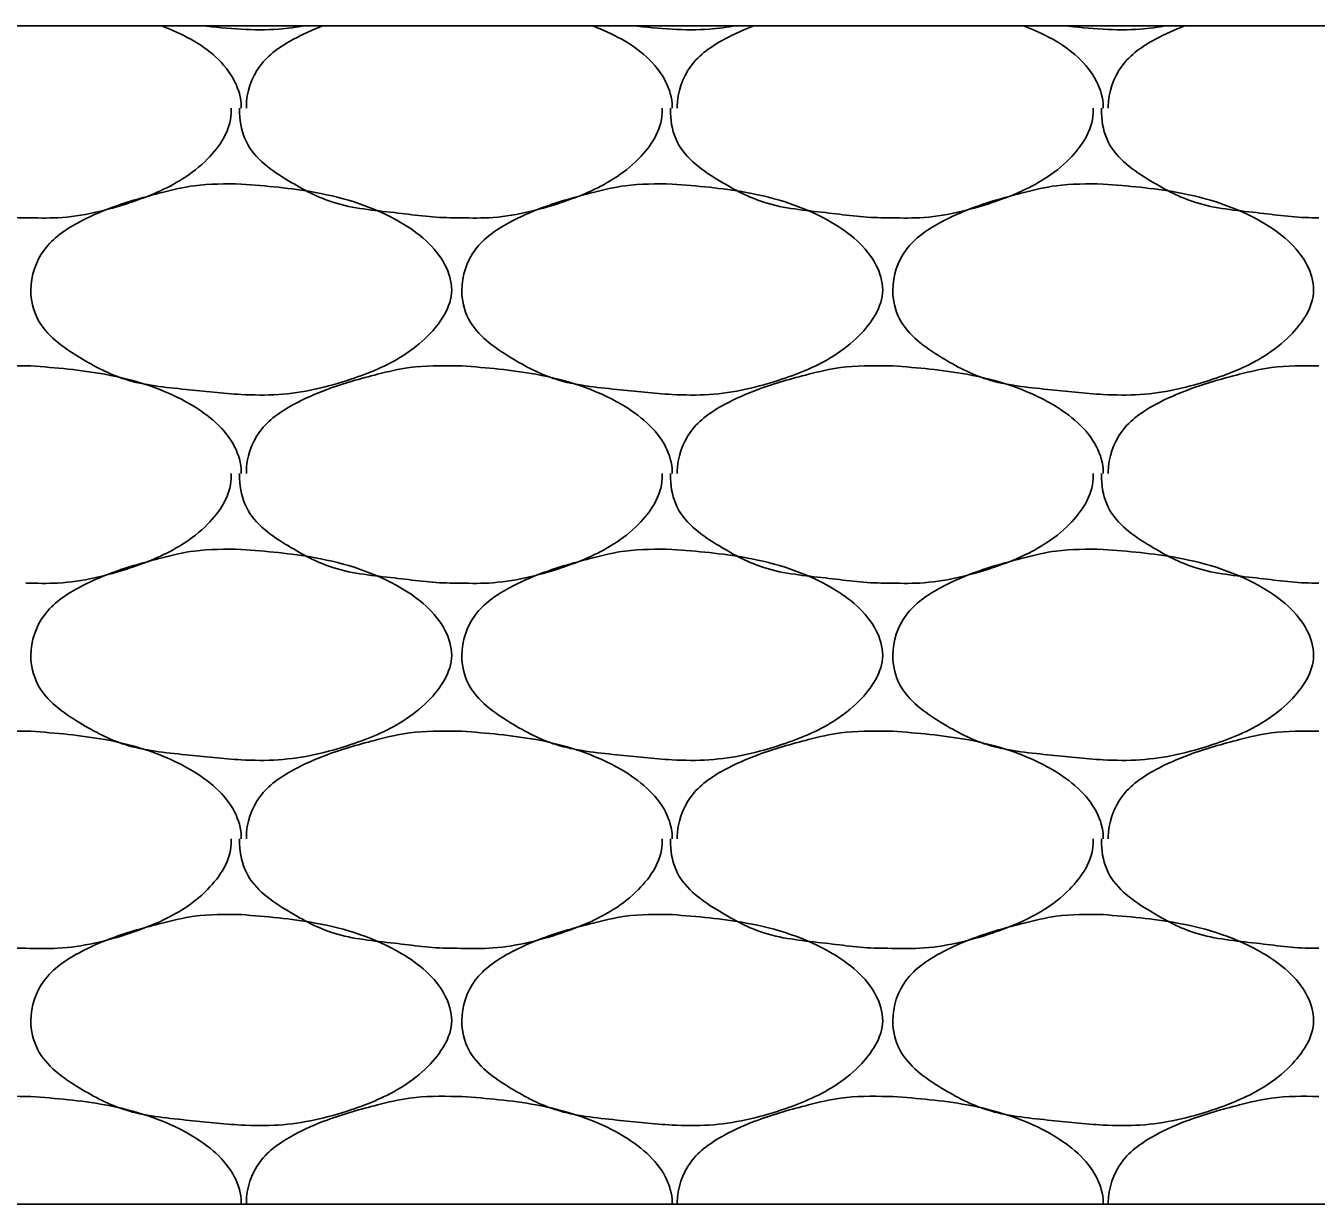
# Model space of a CAD drawing. Extents: x 634177 to 635904, y 289936 to 290970.
# Drawn here: x 635701.772 to 635703.688, y 290574.309 to 290576.059 of the extents above; entities that cross this region are included whole.
import ezdxf

# ---------------------------------------------------------------- set-up
doc = ezdxf.new("R2010")
doc.units = 0
doc.layers.add('Default', color=7, linetype='Continuous')

msp = doc.modelspace()

# ---------------------------------------------------------------- linework, layer by layer
at = {"layer": 'Default'}
for p, q in [((635672.2749, 290576.0588), (635712.2724, 290576.0588)), ((635701.772, 290575.5538), (635701.7795, 290575.5538)), ((635702.4119, 290575.5538), (635702.4194, 290575.5538)), ((635703.0519, 290575.5538), (635703.0594, 290575.5538)), ((635701.772, 290575.0113), (635701.7795, 290575.0113)), ((635702.4119, 290575.0113), (635702.4194, 290575.0113)), ((635703.0519, 290575.0113), (635703.0594, 290575.0113)), ((635701.772, 290574.4689), (635701.7795, 290574.4689)), ((635702.4119, 290574.4689), (635702.4194, 290574.4689)), ((635703.0519, 290574.4689), (635703.0594, 290574.4689)), ((635667.8541, 290574.3089), (635712.2724, 290574.3089))]:
    msp.add_line(p, q, dxfattribs=at)
for points in [[(635701.9742, 290576.0588), (635702.017, 290576.0388), (635702.082, 290575.9763), (635702.092, 290575.9388), (635702.092, 290575.9363)], [(635702.1868, 290576.0588), (635702.147, 290576.0538), (635702.092, 290576.0538), (635702.0332, 290576.0588)], [(635702.0995, 290575.9363), (635702.0995, 290575.9388), (635702.1195, 290575.9988), (635702.1695, 290576.0388), (635702.2125, 290576.0588)], [(635702.6142, 290576.0588), (635702.6569, 290576.0388), (635702.7219, 290575.9763), (635702.7319, 290575.9388), (635702.7319, 290575.9363)], [(635702.8267, 290576.0588), (635702.7869, 290576.0538), (635702.7319, 290576.0538), (635702.6731, 290576.0588)], [(635702.7394, 290575.9363), (635702.7394, 290575.9388), (635702.7594, 290575.9988), (635702.8094, 290576.0388), (635702.8524, 290576.0588)], [(635703.2541, 290576.0588), (635703.2969, 290576.0388), (635703.3619, 290575.9763), (635703.3719, 290575.9388), (635703.3719, 290575.9363)], [(635703.4667, 290576.0588), (635703.4269, 290576.0538), (635703.3719, 290576.0538), (635703.3131, 290576.0588)], [(635703.3794, 290575.9363), (635703.3794, 290575.9388), (635703.3994, 290575.9988), (635703.4494, 290576.0388), (635703.4924, 290576.0588)], [(635701.772, 290575.7738), (635701.762, 290575.7738), (635701.6795, 290575.7813), (635701.5895, 290575.7963), (635701.522, 290575.8288), (635701.4595, 290575.8863), (635701.4495, 290575.9288), (635701.4495, 290575.9363)], [(635702.077, 290575.9363), (635702.077, 290575.9288), (635702.042, 290575.8613), (635702.0045, 290575.8313), (635701.927, 290575.7963), (635701.8195, 290575.7738), (635701.772, 290575.7738)], [(635702.4119, 290575.7738), (635702.4019, 290575.7738), (635702.3194, 290575.7813), (635702.2294, 290575.7963), (635702.162, 290575.8288), (635702.0995, 290575.8863), (635702.0895, 290575.9288), (635702.0895, 290575.9363)], [(635702.7169, 290575.9363), (635702.7169, 290575.9288), (635702.6819, 290575.8613), (635702.6444, 290575.8313), (635702.5669, 290575.7963), (635702.4594, 290575.7738), (635702.4119, 290575.7738)], [(635703.0519, 290575.7738), (635703.0419, 290575.7738), (635702.9594, 290575.7813), (635702.8694, 290575.7963), (635702.8019, 290575.8288), (635702.7394, 290575.8863), (635702.7294, 290575.9288), (635702.7294, 290575.9363)], [(635703.3569, 290575.9363), (635703.3569, 290575.9288), (635703.3219, 290575.8613), (635703.2844, 290575.8313), (635703.2069, 290575.7963), (635703.0994, 290575.7738), (635703.0519, 290575.7738)], [(635703.6919, 290575.7738), (635703.6819, 290575.7738), (635703.5994, 290575.7813), (635703.5094, 290575.7963), (635703.4419, 290575.8288), (635703.3794, 290575.8863), (635703.3694, 290575.9288), (635703.3694, 290575.9363)], [(635702.092, 290575.8238), (635702.2019, 290575.8113), (635702.3294, 290575.7663), (635702.3944, 290575.7038), (635702.4044, 290575.6663), (635702.3694, 290575.5988), (635702.3319, 290575.5688), (635702.2544, 290575.5338), (635702.147, 290575.5113), (635702.092, 290575.5113), (635702.0095, 290575.5188), (635701.9195, 290575.5338), (635701.852, 290575.5663), (635701.7895, 290575.6238), (635701.7795, 290575.6663), (635701.7995, 290575.7263), (635701.8495, 290575.7663), (635701.8995, 290575.7888), (635701.9745, 290575.8113), (635702.022, 290575.8213), (635702.092, 290575.8238)], [(635702.7319, 290575.8238), (635702.8419, 290575.8113), (635702.9694, 290575.7663), (635703.0344, 290575.7038), (635703.0444, 290575.6663), (635703.0094, 290575.5988), (635702.9719, 290575.5688), (635702.8944, 290575.5338), (635702.7869, 290575.5113), (635702.7319, 290575.5113), (635702.6494, 290575.5188), (635702.5594, 290575.5338), (635702.4919, 290575.5663), (635702.4294, 290575.6238), (635702.4194, 290575.6663), (635702.4394, 290575.7263), (635702.4894, 290575.7663), (635702.5394, 290575.7888), (635702.6144, 290575.8113), (635702.6619, 290575.8213), (635702.7319, 290575.8238)], [(635703.3719, 290575.8238), (635703.4819, 290575.8113), (635703.6094, 290575.7663), (635703.6744, 290575.7038), (635703.6844, 290575.6663), (635703.6494, 290575.5988), (635703.6119, 290575.5688), (635703.5344, 290575.5338), (635703.4269, 290575.5113), (635703.3719, 290575.5113), (635703.2894, 290575.5188), (635703.1994, 290575.5338), (635703.1319, 290575.5663), (635703.0694, 290575.6238), (635703.0594, 290575.6663), (635703.0794, 290575.7263), (635703.1294, 290575.7663), (635703.1794, 290575.7888), (635703.2544, 290575.8113), (635703.3019, 290575.8213), (635703.3719, 290575.8238)], [(635701.4595, 290575.3938), (635701.4595, 290575.3963), (635701.4795, 290575.4563), (635701.5295, 290575.4963), (635701.5795, 290575.5188), (635701.6545, 290575.5413), (635701.702, 290575.5513), (635701.772, 290575.5538)], [(635701.7795, 290575.5538), (635701.8895, 290575.5413), (635702.017, 290575.4963), (635702.082, 290575.4338), (635702.092, 290575.3963), (635702.092, 290575.3938)], [(635702.0995, 290575.3938), (635702.0995, 290575.3963), (635702.1195, 290575.4563), (635702.1695, 290575.4963), (635702.2194, 290575.5188), (635702.2944, 290575.5413), (635702.3419, 290575.5513), (635702.4119, 290575.5538)], [(635702.4194, 290575.5538), (635702.5294, 290575.5413), (635702.6569, 290575.4963), (635702.7219, 290575.4338), (635702.7319, 290575.3963), (635702.7319, 290575.3938)], [(635702.7394, 290575.3938), (635702.7394, 290575.3963), (635702.7594, 290575.4563), (635702.8094, 290575.4963), (635702.8594, 290575.5188), (635702.9344, 290575.5413), (635702.9819, 290575.5513), (635703.0519, 290575.5538)], [(635703.0594, 290575.5538), (635703.1694, 290575.5413), (635703.2969, 290575.4963), (635703.3619, 290575.4338), (635703.3719, 290575.3963), (635703.3719, 290575.3938)], [(635703.3794, 290575.3938), (635703.3794, 290575.3963), (635703.3994, 290575.4563), (635703.4494, 290575.4963), (635703.4994, 290575.5188), (635703.5744, 290575.5413), (635703.6219, 290575.5513), (635703.6919, 290575.5538)], [(635702.077, 290575.3938), (635702.077, 290575.3863), (635702.042, 290575.3188), (635702.0045, 290575.2888), (635701.927, 290575.2538), (635701.8195, 290575.2313), (635701.772, 290575.2313)], [(635702.4119, 290575.2313), (635702.4019, 290575.2313), (635702.3194, 290575.2388), (635702.2294, 290575.2538), (635702.162, 290575.2863), (635702.0995, 290575.3438), (635702.0895, 290575.3863), (635702.0895, 290575.3938)], [(635702.7169, 290575.3938), (635702.7169, 290575.3863), (635702.6819, 290575.3188), (635702.6444, 290575.2888), (635702.5669, 290575.2538), (635702.4594, 290575.2313), (635702.4119, 290575.2313)], [(635703.0519, 290575.2313), (635703.0419, 290575.2313), (635702.9594, 290575.2388), (635702.8694, 290575.2538), (635702.8019, 290575.2863), (635702.7394, 290575.3438), (635702.7294, 290575.3863), (635702.7294, 290575.3938)], [(635703.3569, 290575.3938), (635703.3569, 290575.3863), (635703.3219, 290575.3188), (635703.2844, 290575.2888), (635703.2069, 290575.2538), (635703.0994, 290575.2313), (635703.0519, 290575.2313)], [(635703.6919, 290575.2313), (635703.6819, 290575.2313), (635703.5994, 290575.2388), (635703.5094, 290575.2538), (635703.4419, 290575.2863), (635703.3794, 290575.3438), (635703.3694, 290575.3863), (635703.3694, 290575.3938)], [(635702.092, 290575.2813), (635702.2019, 290575.2688), (635702.3294, 290575.2238), (635702.3944, 290575.1613), (635702.4044, 290575.1238), (635702.3694, 290575.0563), (635702.3319, 290575.0263), (635702.2544, 290574.9913), (635702.147, 290574.9688), (635702.092, 290574.9688), (635702.0095, 290574.9763), (635701.9195, 290574.9913), (635701.852, 290575.0238), (635701.7895, 290575.0813), (635701.7795, 290575.1238), (635701.7995, 290575.1838), (635701.8495, 290575.2238), (635701.8995, 290575.2463), (635701.9745, 290575.2688), (635702.022, 290575.2788), (635702.092, 290575.2813)], [(635702.7319, 290575.2813), (635702.8419, 290575.2688), (635702.9694, 290575.2238), (635703.0344, 290575.1613), (635703.0444, 290575.1238), (635703.0094, 290575.0563), (635702.9719, 290575.0263), (635702.8944, 290574.9913), (635702.7869, 290574.9688), (635702.7319, 290574.9688), (635702.6494, 290574.9763), (635702.5594, 290574.9913), (635702.4919, 290575.0238), (635702.4294, 290575.0813), (635702.4194, 290575.1238), (635702.4394, 290575.1838), (635702.4894, 290575.2238), (635702.5394, 290575.2463), (635702.6144, 290575.2688), (635702.6619, 290575.2788), (635702.7319, 290575.2813)], [(635703.3719, 290575.2813), (635703.4819, 290575.2688), (635703.6094, 290575.2238), (635703.6744, 290575.1613), (635703.6844, 290575.1238), (635703.6494, 290575.0563), (635703.6119, 290575.0263), (635703.5344, 290574.9913), (635703.4269, 290574.9688), (635703.3719, 290574.9688), (635703.2894, 290574.9763), (635703.1994, 290574.9913), (635703.1319, 290575.0238), (635703.0694, 290575.0813), (635703.0594, 290575.1238), (635703.0794, 290575.1838), (635703.1294, 290575.2238), (635703.1794, 290575.2463), (635703.2544, 290575.2688), (635703.3019, 290575.2788), (635703.3719, 290575.2813)], [(635701.4595, 290574.8513), (635701.4595, 290574.8538), (635701.4795, 290574.9138), (635701.5295, 290574.9538), (635701.5795, 290574.9763), (635701.6545, 290574.9988), (635701.702, 290575.0088), (635701.772, 290575.0113)], [(635701.7795, 290575.0113), (635701.8895, 290574.9988), (635702.017, 290574.9538), (635702.082, 290574.8913), (635702.092, 290574.8538), (635702.092, 290574.8513)], [(635702.0995, 290574.8513), (635702.0995, 290574.8538), (635702.1195, 290574.9138), (635702.1695, 290574.9538), (635702.2194, 290574.9763), (635702.2944, 290574.9988), (635702.3419, 290575.0088), (635702.4119, 290575.0113)], [(635702.4194, 290575.0113), (635702.5294, 290574.9988), (635702.6569, 290574.9538), (635702.7219, 290574.8913), (635702.7319, 290574.8538), (635702.7319, 290574.8513)], [(635702.7394, 290574.8513), (635702.7394, 290574.8538), (635702.7594, 290574.9138), (635702.8094, 290574.9538), (635702.8594, 290574.9763), (635702.9344, 290574.9988), (635702.9819, 290575.0088), (635703.0519, 290575.0113)], [(635703.0594, 290575.0113), (635703.1694, 290574.9988), (635703.2969, 290574.9538), (635703.3619, 290574.8913), (635703.3719, 290574.8538), (635703.3719, 290574.8513)], [(635703.3794, 290574.8513), (635703.3794, 290574.8538), (635703.3994, 290574.9138), (635703.4494, 290574.9538), (635703.4994, 290574.9763), (635703.5744, 290574.9988), (635703.6219, 290575.0088), (635703.6919, 290575.0113)], [(635701.772, 290574.6889), (635701.762, 290574.6889), (635701.6795, 290574.6964), (635701.5895, 290574.7114), (635701.522, 290574.7439), (635701.4595, 290574.8013), (635701.4495, 290574.8438), (635701.4495, 290574.8513)], [(635702.077, 290574.8513), (635702.077, 290574.8438), (635702.042, 290574.7764), (635702.0045, 290574.7464), (635701.927, 290574.7114), (635701.8195, 290574.6889), (635701.772, 290574.6889)], [(635702.4119, 290574.6889), (635702.4019, 290574.6889), (635702.3194, 290574.6964), (635702.2294, 290574.7114), (635702.162, 290574.7439), (635702.0995, 290574.8013), (635702.0895, 290574.8438), (635702.0895, 290574.8513)], [(635702.7169, 290574.8513), (635702.7169, 290574.8438), (635702.6819, 290574.7764), (635702.6444, 290574.7464), (635702.5669, 290574.7114), (635702.4594, 290574.6889), (635702.4119, 290574.6889)], [(635703.0519, 290574.6889), (635703.0419, 290574.6889), (635702.9594, 290574.6964), (635702.8694, 290574.7114), (635702.8019, 290574.7439), (635702.7394, 290574.8013), (635702.7294, 290574.8438), (635702.7294, 290574.8513)], [(635703.3569, 290574.8513), (635703.3569, 290574.8438), (635703.3219, 290574.7764), (635703.2844, 290574.7464), (635703.2069, 290574.7114), (635703.0994, 290574.6889), (635703.0519, 290574.6889)], [(635703.6919, 290574.6889), (635703.6819, 290574.6889), (635703.5994, 290574.6964), (635703.5094, 290574.7114), (635703.4419, 290574.7439), (635703.3794, 290574.8013), (635703.3694, 290574.8438), (635703.3694, 290574.8513)], [(635702.092, 290574.7389), (635702.2019, 290574.7264), (635702.3294, 290574.6814), (635702.3944, 290574.6189), (635702.4044, 290574.5814), (635702.3694, 290574.5139), (635702.3319, 290574.4839), (635702.2544, 290574.4489), (635702.147, 290574.4264), (635702.092, 290574.4264), (635702.0095, 290574.4339), (635701.9195, 290574.4489), (635701.852, 290574.4814), (635701.7895, 290574.5389), (635701.7795, 290574.5814), (635701.7995, 290574.6414), (635701.8495, 290574.6814), (635701.8995, 290574.7039), (635701.9745, 290574.7264), (635702.022, 290574.7364), (635702.092, 290574.7389)], [(635702.7319, 290574.7389), (635702.8419, 290574.7264), (635702.9694, 290574.6814), (635703.0344, 290574.6189), (635703.0444, 290574.5814), (635703.0094, 290574.5139), (635702.9719, 290574.4839), (635702.8944, 290574.4489), (635702.7869, 290574.4264), (635702.7319, 290574.4264), (635702.6494, 290574.4339), (635702.5594, 290574.4489), (635702.4919, 290574.4814), (635702.4294, 290574.5389), (635702.4194, 290574.5814), (635702.4394, 290574.6414), (635702.4894, 290574.6814), (635702.5394, 290574.7039), (635702.6144, 290574.7264), (635702.6619, 290574.7364), (635702.7319, 290574.7389)], [(635703.3719, 290574.7389), (635703.4819, 290574.7264), (635703.6094, 290574.6814), (635703.6744, 290574.6189), (635703.6844, 290574.5814), (635703.6494, 290574.5139), (635703.6119, 290574.4839), (635703.5344, 290574.4489), (635703.4269, 290574.4264), (635703.3719, 290574.4264), (635703.2894, 290574.4339), (635703.1994, 290574.4489), (635703.1319, 290574.4814), (635703.0694, 290574.5389), (635703.0594, 290574.5814), (635703.0794, 290574.6414), (635703.1294, 290574.6814), (635703.1794, 290574.7039), (635703.2544, 290574.7264), (635703.3019, 290574.7364), (635703.3719, 290574.7389)], [(635701.4595, 290574.3089), (635701.4595, 290574.3114), (635701.4795, 290574.3714), (635701.5295, 290574.4114), (635701.5795, 290574.4339), (635701.6545, 290574.4564), (635701.702, 290574.4664), (635701.772, 290574.4689)], [(635701.7795, 290574.4689), (635701.8895, 290574.4564), (635702.017, 290574.4114), (635702.082, 290574.3489), (635702.092, 290574.3114), (635702.092, 290574.3089)], [(635702.0995, 290574.3089), (635702.0995, 290574.3114), (635702.1195, 290574.3714), (635702.1695, 290574.4114), (635702.2194, 290574.4339), (635702.2944, 290574.4564), (635702.3419, 290574.4664), (635702.4119, 290574.4689)], [(635702.4194, 290574.4689), (635702.5294, 290574.4564), (635702.6569, 290574.4114), (635702.7219, 290574.3489), (635702.7319, 290574.3114), (635702.7319, 290574.3089)], [(635702.7394, 290574.3089), (635702.7394, 290574.3114), (635702.7594, 290574.3714), (635702.8094, 290574.4114), (635702.8594, 290574.4339), (635702.9344, 290574.4564), (635702.9819, 290574.4664), (635703.0519, 290574.4689)], [(635703.0594, 290574.4689), (635703.1694, 290574.4564), (635703.2969, 290574.4114), (635703.3619, 290574.3489), (635703.3719, 290574.3114), (635703.3719, 290574.3089)], [(635703.3794, 290574.3089), (635703.3794, 290574.3114), (635703.3994, 290574.3714), (635703.4494, 290574.4114), (635703.4994, 290574.4339), (635703.5744, 290574.4564), (635703.6219, 290574.4664), (635703.6919, 290574.4689)]]:
    msp.add_spline(points, degree=3, dxfattribs=at)

doc.saveas('drawing.dxf')
